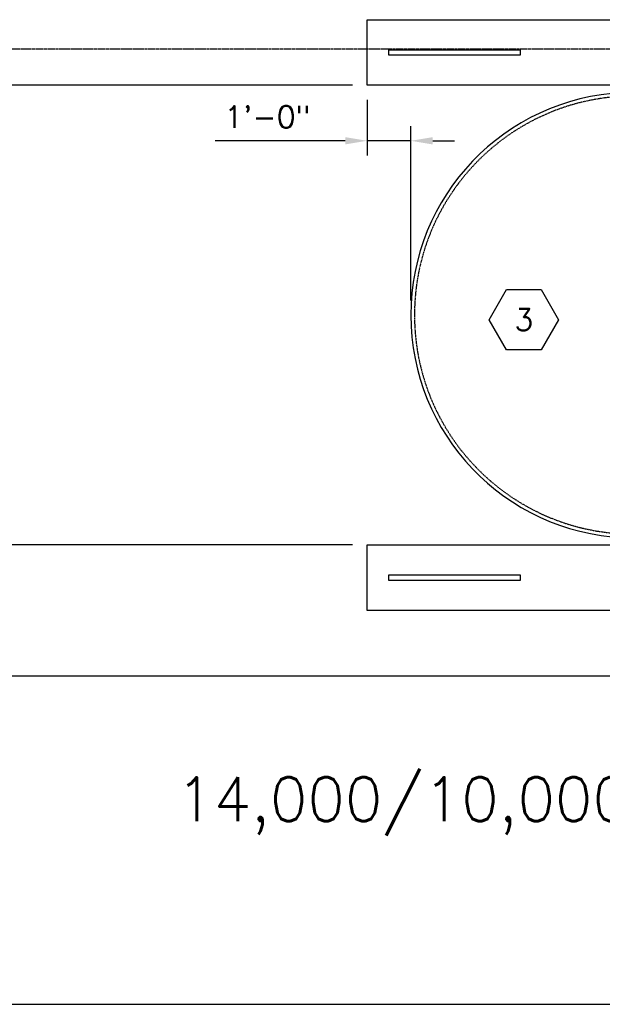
# Model space of a CAD drawing. Extents: x -169 to 2224, y 0 to 2796.
# Tile 458 of 530: x 1418 to 1578, y 1128 to 1398. Entities that reach past the tile are written whole.
import ezdxf
from ezdxf.enums import TextEntityAlignment as Align

# ---------------------------------------------------------------- set-up
doc = ezdxf.new("R2010")
doc.units = 0
doc.header["$MEASUREMENT"] = 0
doc.header["$PDSIZE"] = 1
doc.linetypes.add('HIDDEN3', pattern=[0.1875, 0.125, -0.0625])
doc.linetypes.add('VENT', pattern=[0.04, 0.02, -0.02])
doc.layers.get('0').update_dxf_attribs({"color": 255, "linetype": 'CONTINUOUS'})
doc.layers.get('DEFPOINTS').update_dxf_attribs({"linetype": 'CONTINUOUS'})
for name, color, linetype in [('DIM', 3, 'CONTINUOUS'), ('FREEZE-OUTLINE-TITLES', 60, 'CONTINUOUS'), ('PIPING-VENT', 3, 'VENT'), ('TANK-ANCHOR', 4, 'CONTINUOUS'), ('TANK-SLAB', 6, 'CONTINUOUS'), ('TANK-UST', 5, 'CONTINUOUS'), ('TEXT', 3, 'CONTINUOUS')]:
    doc.layers.add(name, color=color, linetype=linetype)
doc.styles.add('SIMPLEX', font='simplex')
doc.dimstyles.new('DIM64', dxfattribs={"dimscale": 64, "dimtxt": 0.09375, "dimasz": 0.09375, "dimexe": 0.0625, "dimexo": 0.0625, "dimgap": 0.046875, "dimtad": 1, "dimdec": 4, "dimzin": 3, "dimdsep": 46, "dimlunit": 4, "dimtxsty": 'SIMPLEX', "dimcen": 0, "dimclrd": 256, "dimclre": 256, "dimclrt": 256, "dimadec": 0, "dimazin": 0, "dimtfac": 1, "dimtdec": 4, "dimtmove": 0, "dimatfit": 3, "dimfxl": 1, "dimfrac": 2, "dimtolj": 1, "dimtzin": 0, "dimarcsym": 0})

# ---------------------------------------------------------------- blocks, each defined once
blk = doc.blocks.new('*D31')
at = {"layer": 'DEFPOINTS', "color": 0, "transparency": 16777216}
for p in [(1338.87, 1254.02), (1513.54, 1254.02), (1368.87, 1218.02)]:
    blk.add_point(p, dxfattribs=at)
at = {"layer": 'DIM', "lineweight": -2, "transparency": 16777216}
for p, q in [((1509.54, 1254.02), (1334.87, 1254.02)), ((1338.87, 1224.02), (1338.87, 1248.02)), ((1364.87, 1218.02), (1334.87, 1218.02))]:
    blk.add_line(p, q, dxfattribs=at)
at = {"layer": 'DIM', "transparency": 16777216}
for points in [[(1337.87, 1248.02), (1339.87, 1248.02), (1338.87, 1254.02)], [(1337.87, 1224.02), (1339.87, 1224.02), (1338.87, 1218.02)]]:
    blk.add_solid(points, dxfattribs=at)
at = {"layer": 'DIM', "transparency": 16777216, "insert": (1332.3, 1236.02), "char_height": 6, "attachment_point": 5, "rotation": 90, "style": 'SIMPLEX'}
blk.add_mtext('\\A1;3\'-0"', dxfattribs=at)
blk = doc.blocks.new('*D34')
at = {"layer": 'DEFPOINTS', "color": 0, "transparency": 16777216}
for p in [(1338.87, 1380.02), (1508.88, 1380.02), (1338.87, 1254.02)]:
    blk.add_point(p, dxfattribs=at)
at = {"layer": 'DIM', "lineweight": -2, "transparency": 16777216}
for p, q in [((1504.88, 1380.02), (1334.87, 1380.02)), ((1338.87, 1260.02), (1338.87, 1374.02))]:
    blk.add_line(p, q, dxfattribs=at)
at = {"layer": 'DIM', "transparency": 16777216}
for points in [[(1337.87, 1374.02), (1339.87, 1374.02), (1338.87, 1380.02)], [(1337.87, 1260.02), (1339.87, 1260.02), (1338.87, 1254.02)]]:
    blk.add_solid(points, dxfattribs=at)
at = {"layer": 'DIM', "transparency": 16777216, "insert": (1332.3, 1317.02), "char_height": 6, "attachment_point": 5, "rotation": 90, "style": 'SIMPLEX'}
blk.add_mtext('\\A1;10\'-6"', dxfattribs=at)
blk = doc.blocks.new('*D35')
at = {"layer": 'DEFPOINTS', "color": 0, "transparency": 16777216}
for p in [(1338.87, 1416.02), (1418.27, 1416.02), (1513.54, 1380.02)]:
    blk.add_point(p, dxfattribs=at)
at = {"layer": 'DIM', "lineweight": -2, "transparency": 16777216}
for p, q in [((1414.27, 1416.02), (1334.87, 1416.02)), ((1338.87, 1386.02), (1338.87, 1410.02)), ((1509.54, 1380.02), (1334.87, 1380.02))]:
    blk.add_line(p, q, dxfattribs=at)
at = {"layer": 'DIM', "transparency": 16777216}
for points in [[(1337.87, 1410.02), (1339.87, 1410.02), (1338.87, 1416.02)], [(1337.87, 1386.02), (1339.87, 1386.02), (1338.87, 1380.02)]]:
    blk.add_solid(points, dxfattribs=at)
at = {"layer": 'DIM', "transparency": 16777216, "insert": (1332.3, 1398.02), "char_height": 6, "attachment_point": 5, "rotation": 90, "style": 'SIMPLEX'}
blk.add_mtext('\\A1;3\'-0"', dxfattribs=at)
blk = doc.blocks.new('HEX')
at = {"color": 3}
blk.add_lwpolyline([(-0.0577, 0.1), (-0.1155, 0), (-0.0577, -0.1), (0.0577, -0.1), (0.1155, 0), (0.0577, 0.1)], close=True, dxfattribs=at)
at = {"color": 3, "style": 'SIMPLEX'}
blk.add_attdef('D#', text='', height=0.08, dxfattribs=at).set_placement((0, 0), align=Align.MIDDLE)
blk = doc.blocks.new('*D39')
at = {"layer": 'DEFPOINTS', "color": 0, "transparency": 16777216}
for p in [(1513.54, 1380.02), (1525.54, 1364.81), (1525.54, 1317.02)]:
    blk.add_point(p, dxfattribs=at)
at = {"layer": 'DIM', "lineweight": -2, "transparency": 16777216}
for p, q in [((1513.54, 1376.02), (1513.54, 1360.81)), ((1525.54, 1321.02), (1525.54, 1368.81)), ((1507.54, 1364.81), (1471.92, 1364.81)), ((1525.54, 1364.81), (1513.54, 1364.81)), ((1531.54, 1364.81), (1537.54, 1364.81))]:
    blk.add_line(p, q, dxfattribs=at)
at = {"layer": 'DIM', "transparency": 16777216}
for points in [[(1507.54, 1365.81), (1507.54, 1363.81), (1513.54, 1364.81)], [(1531.54, 1365.81), (1531.54, 1363.81), (1525.54, 1364.81)]]:
    blk.add_solid(points, dxfattribs=at)
at = {"layer": 'DIM', "transparency": 16777216, "insert": (1486.2, 1371.38), "char_height": 6, "attachment_point": 5, "style": 'SIMPLEX'}
blk.add_mtext('\\A1;1\'-0"', dxfattribs=at)

msp = doc.modelspace()

# ---------------------------------------------------------------- linework, layer by layer
at = {"layer": 'FREEZE-OUTLINE-TITLES', "linetype": 'Continuous'}
msp.add_lwpolyline([(2220, 1668.02207), (1176, 1668.02207), (1176, 1128.01471), (2220, 1128.01471)], close=True, dxfattribs=at)
at = {"layer": 'PIPING-VENT', "ltscale": 3}
msp.add_line((1368.87181, 1390.01839), (1765.07124, 1390.01839), dxfattribs=at)
at = {"layer": 'TANK-ANCHOR'}
for points in [[(1513.53572, 1380.01839), (1513.53572, 1398.01839), (1750.27254, 1398.01839), (1750.27254, 1380.01839)], [(1513.53572, 1236.01839), (1513.53572, 1254.01839), (1750.27254, 1254.01839), (1750.27254, 1236.01839)]]:
    msp.add_lwpolyline(points, close=True, dxfattribs=at)
at = {"layer": 'TANK-ANCHOR', "color": 7}
for points in [[(1519.52254, 1388.26839), (1519.52254, 1389.76839), (1555.52254, 1389.76839), (1555.52254, 1388.26839)], [(1519.52254, 1244.26839), (1519.52254, 1245.76839), (1555.52254, 1245.76839), (1555.52254, 1244.26839)]]:
    msp.add_lwpolyline(points, close=True, dxfattribs=at)
at = {"layer": 'TANK-SLAB'}
msp.add_lwpolyline([(1368.87181, 1218.01839), (1368.87181, 1578.01839), (2031.77254, 1578.01839), (2031.77254, 1218.01839)], close=True, dxfattribs=at)
at = {"layer": 'TANK-UST'}
msp.add_lwpolyline([(1583.7497, 1378.01839, 0.9543276), (1583.7497, 1256.01839)], format="xyb", dxfattribs=at)
at = {"layer": 'TANK-UST', "color": 2, "linetype": 'HIDDEN3'}
msp.add_lwpolyline([(1588.28572, 1377.01839), (1583.77317, 1377.01839, 0.9539575), (1583.77317, 1257.01839), (1588.28572, 1257.01839), (1687.30507, 1257.01839), (1912.30507, 1257.01839), (1916.79827, 1257.01839, 0.9539575), (1916.79827, 1377.01839), (1912.30507, 1377.01839), (1687.30507, 1377.01839)], format="xyb", close=True, dxfattribs=at)

# ---------------------------------------------------------------- block references
at = {"layer": 'TEXT'}
ref = msp.add_blockref('HEX', (1556.50519, 1315.75211), dxfattribs=dict(at, xscale=-82.50601499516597, yscale=82.50601499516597, zscale=82.50601499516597))
ref.add_attrib('D#', '3', dxfattribs={"layer": '0', "color": 0, "height": 6, "style": 'SIMPLEX'}).set_placement((1556.50519, 1315.75211), align=Align.MIDDLE)

# ---------------------------------------------------------------- texts
at = {"layer": 'FREEZE-OUTLINE-TITLES', "linetype": 'Continuous', "insert": (1698, 1134.59727), "char_height": 12, "width": 810.034035, "attachment_point": 8, "style": 'SIMPLEX'}
msp.add_mtext('\\A1;64 \\P14,000/10,000 COMPARTMENTALIZED AND 20,000 GALLON\\PSTAGE I VAPOR RECOVERY\\PNov. 15, 2010', dxfattribs=at)

# ---------------------------------------------------------------- dimensions: what is measured, and where the dimension line sits
at = {"layer": 'DIM'}
dim = msp.add_linear_dim(base=(1338.87181, 1416.01686), p1=(1513.53572, 1380.01686), p2=(1418.27234, 1416.01686), angle=90, dimstyle='DIM64', override={"dimtmove": 1}, dxfattribs=at)
dim.commit()
dim.dimension.update_dxf_attribs({"geometry": '*D35', "text_midpoint": (1332.30039, 1398.01686)})
for base, p1, p2, picture, middle in [((1338.87181, 1380.01686), (1338.87181, 1254.01686), (1508.87819, 1380.01686), '*D34', (1332.30039, 1317.01686)), ((1338.87181, 1254.01686), (1368.87181, 1218.01686), (1513.53572, 1254.01686), '*D31', (1332.30039, 1236.01686))]:
    dim = msp.add_linear_dim(base=base, p1=p1, p2=p2, angle=90, dimstyle='DIM64', dxfattribs=at)
    dim.commit()
    dim.dimension.update_dxf_attribs({"geometry": picture, "text_midpoint": middle})
dim = msp.add_linear_dim(base=(1525.53572, 1364.81314), p1=(1513.53572, 1380.01839), p2=(1525.53572, 1317.01839), angle=0, dimstyle='DIM64', dxfattribs=at)
dim.commit()
dim.dimension.update_dxf_attribs({"geometry": '*D39', "text_midpoint": (1486.20111, 1364.81314), "dimtype": 160})

doc.saveas('drawing.dxf')
